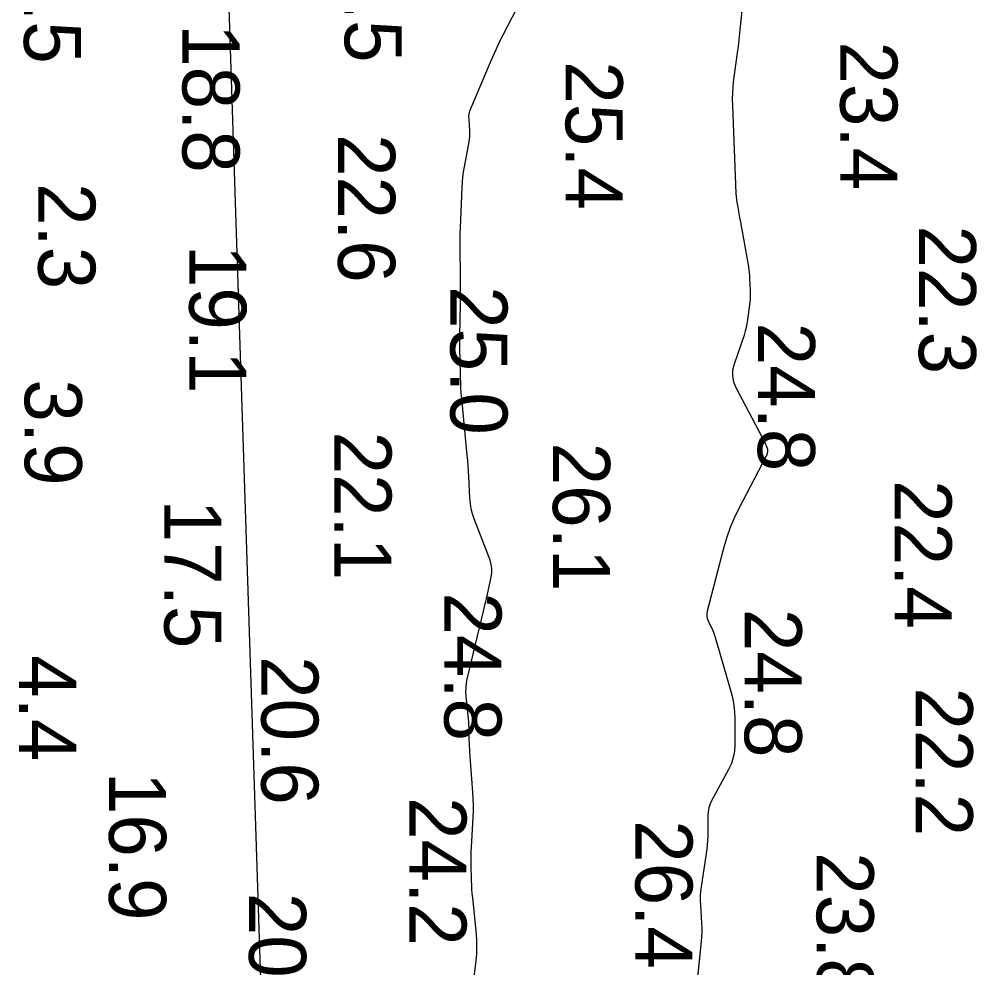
# Model space of a CAD drawing. Extents: x 1178573 to 1187098, y 693282 to 751751.
# Drawn here: x 1182242.1 to 1182451.6, y 744576.7 to 744784.3 of the extents above; entities that cross this region are included whole.
import ezdxf

# ---------------------------------------------------------------- set-up
doc = ezdxf.new("R2010")
doc.units = 0
for name, color, linetype in [('G-ANNO-PATT', 7, 'Continuous'), ('V-HYDS-MAJR', 7, 'Continuous'), ('V-HYDS-SOUN', 7, 'Continuous')]:
    doc.layers.add(name, color=color, linetype=linetype)

msp = doc.modelspace()

# ---------------------------------------------------------------- linework, layer by layer
at = {"layer": 'G-ANNO-PATT'}
for p, q in [((1182287, 744815.43), (1182297.57, 744491.38)), ((1182400.76, 744791.45), (1182399.87, 744782.69)), ((1182348, 744780.89), (1182352.06, 744788.82)), ((1182399.87, 744782.69), (1182399.71, 744781.24)), ((1182347.2, 744779.29), (1182348, 744780.89)), ((1182399.55, 744779.79), (1182399.37, 744778.34)), ((1182399.71, 744781.24), (1182399.55, 744779.79)), ((1182345.68, 744776.04), (1182346.43, 744777.67)), ((1182346.43, 744777.67), (1182347.2, 744779.29)), ((1182399.37, 744778.34), (1182399.18, 744776.89)), ((1182344.97, 744774.4), (1182345.68, 744776.04)), ((1182399.18, 744776.89), (1182398.41, 744771.1)), ((1182340.89, 744764.74), (1182344.97, 744774.4)), ((1182398.25, 744769.65), (1182398.15, 744768.2)), ((1182398.41, 744771.1), (1182398.25, 744769.65)), ((1182398.15, 744768.2), (1182398.12, 744766.75)), ((1182398.12, 744766.75), (1182398.14, 744765.29)), ((1182398.14, 744765.29), (1182398.91, 744746.17)), ((1182340.49, 744762.98), (1182340.55, 744763.58)), ((1182340.5, 744762.37), (1182340.49, 744762.98)), ((1182340.55, 744763.58), (1182340.69, 744764.17)), ((1182340.69, 744764.17), (1182340.89, 744764.74)), ((1182340.68, 744759.9), (1182340.5, 744762.37)), ((1182340.63, 744758.05), (1182340.69, 744758.66)), ((1182340.7, 744759.28), (1182340.68, 744759.9)), ((1182340.69, 744758.66), (1182340.7, 744759.28)), ((1182339.5, 744751.99), (1182340.54, 744757.44)), ((1182340.54, 744757.44), (1182340.63, 744758.05)), ((1182339.16, 744749.76), (1182339.31, 744750.87)), ((1182339.31, 744750.87), (1182339.5, 744751.99)), ((1182338.98, 744747.5), (1182339.05, 744748.63)), ((1182339.05, 744748.63), (1182339.16, 744749.76)), ((1182338.68, 744740.31), (1182338.98, 744747.5)), ((1182398.91, 744746.17), (1182398.95, 744745.5)), ((1182398.95, 744745.5), (1182399.02, 744744.84)), ((1182399.02, 744744.84), (1182399.1, 744744.17)), ((1182399.1, 744744.17), (1182399.22, 744743.51)), ((1182399.22, 744743.51), (1182399.71, 744740.88)), ((1182338.63, 744738.79), (1182338.68, 744740.31)), ((1182399.71, 744740.88), (1182399.84, 744740.22)), ((1182399.84, 744740.22), (1182399.96, 744739.56)), ((1182338.59, 744737.27), (1182338.63, 744738.79)), ((1182399.96, 744739.56), (1182400.08, 744738.9)), ((1182400.08, 744738.9), (1182400.19, 744738.24)), ((1182400.19, 744738.24), (1182401.63, 744730.12)), ((1182338.58, 744735.75), (1182338.59, 744737.27)), ((1182338.58, 744734.23), (1182338.58, 744735.75)), ((1182338.65, 744728.16), (1182338.58, 744734.23)), ((1182401.63, 744730.12), (1182401.73, 744729.47)), ((1182401.73, 744729.47), (1182401.81, 744728.83)), ((1182338.66, 744726.64), (1182338.65, 744728.16)), ((1182401.81, 744728.83), (1182401.87, 744728.18)), ((1182401.87, 744728.18), (1182401.91, 744727.54)), ((1182401.91, 744727.54), (1182402.03, 744724.94)), ((1182338.65, 744723.6), (1182338.66, 744725.12)), ((1182338.66, 744725.12), (1182338.66, 744726.64)), ((1182338.63, 744722.08), (1182338.65, 744723.6)), ((1182401.99, 744722.99), (1182401.93, 744722.35)), ((1182402.03, 744723.64), (1182401.99, 744722.99)), ((1182402.03, 744724.94), (1182402.04, 744724.29)), ((1182402.04, 744724.29), (1182402.03, 744723.64)), ((1182338.51, 744714.93), (1182338.63, 744722.08)), ((1182401.93, 744722.35), (1182401.46, 744718.5)), ((1182401.16, 744716.81), (1182400.95, 744715.98)), ((1182401.33, 744717.65), (1182401.16, 744716.81)), ((1182401.46, 744718.5), (1182401.33, 744717.65)), ((1182338.49, 744713.79), (1182338.51, 744714.93)), ((1182400.69, 744715.16), (1182398.51, 744708.8)), ((1182400.95, 744715.98), (1182400.69, 744715.16)), ((1182338.49, 744712.66), (1182338.49, 744713.79)), ((1182338.5, 744711.52), (1182338.49, 744712.66)), ((1182338.53, 744710.39), (1182338.5, 744711.52)), ((1182338.64, 744705.84), (1182338.53, 744710.39)), ((1182398.51, 744708.8), (1182398.19, 744707.48)), ((1182398.19, 744707.48), (1182398.15, 744706.18)), ((1182398.15, 744706.18), (1182398.39, 744704.9)), ((1182338.68, 744704.71), (1182338.64, 744705.84)), ((1182338.74, 744703.58), (1182338.68, 744704.71)), ((1182398.39, 744704.9), (1182398.91, 744703.65)), ((1182338.82, 744702.44), (1182338.74, 744703.58)), ((1182338.92, 744701.31), (1182338.82, 744702.44)), ((1182398.91, 744703.65), (1182405.23, 744691.63)), ((1182340.12, 744688.9), (1182338.92, 744701.31)), ((1182405.23, 744691.63), (1182405.31, 744691.46)), ((1182405.31, 744691.46), (1182405.39, 744691.3)), ((1182405.39, 744691.3), (1182405.46, 744691.13)), ((1182405.46, 744691.13), (1182405.52, 744690.97)), ((1182405.52, 744690.97), (1182405.79, 744690.17)), ((1182405.83, 744689.71), (1182405.75, 744689.24)), ((1182405.79, 744690.17), (1182405.82, 744690.05)), ((1182405.82, 744690.05), (1182405.84, 744689.94)), ((1182405.84, 744689.83), (1182405.83, 744689.71)), ((1182405.84, 744689.94), (1182405.84, 744689.83)), ((1182340.23, 744687.72), (1182340.12, 744688.9)), ((1182340.32, 744686.55), (1182340.23, 744687.72)), ((1182405.61, 744688.8), (1182399.49, 744677.08)), ((1182405.66, 744688.9), (1182405.61, 744688.8)), ((1182405.7, 744689.01), (1182405.66, 744688.9)), ((1182405.73, 744689.13), (1182405.7, 744689.01)), ((1182405.75, 744689.24), (1182405.73, 744689.13)), ((1182340.4, 744685.37), (1182340.32, 744686.55)), ((1182340.47, 744684.19), (1182340.4, 744685.37)), ((1182340.7, 744679.48), (1182340.47, 744684.19)), ((1182340.8, 744678.31), (1182340.7, 744679.48)), ((1182340.99, 744677.16), (1182340.8, 744678.31)), ((1182341.28, 744676.02), (1182340.99, 744677.16)), ((1182399.49, 744677.08), (1182398.51, 744675.07)), ((1182341.65, 744674.91), (1182341.28, 744676.02)), ((1182345.1, 744665.87), (1182341.65, 744674.91)), ((1182398.51, 744675.07), (1182397.65, 744673.02)), ((1182397.65, 744673.02), (1182396.9, 744670.92)), ((1182396.9, 744670.92), (1182396.28, 744668.77)), ((1182396.28, 744668.77), (1182392.64, 744654.75)), ((1182345.37, 744664.97), (1182345.1, 744665.87)), ((1182345.51, 744664.06), (1182345.37, 744664.97)), ((1182344.53, 744658.47), (1182345.37, 744662.21)), ((1182345.37, 744662.21), (1182345.51, 744663.14)), ((1182345.51, 744663.14), (1182345.51, 744664.06)), ((1182344.32, 744657.54), (1182344.53, 744658.47)), ((1182343.89, 744655.67), (1182344.11, 744656.61)), ((1182344.11, 744656.61), (1182344.32, 744657.54)), ((1182340.13, 744639.89), (1182343.67, 744654.74)), ((1182343.67, 744654.74), (1182343.89, 744655.67)), ((1182392.64, 744654.75), (1182392.55, 744654.21)), ((1182392.55, 744654.21), (1182392.55, 744653.68)), ((1182392.55, 744653.68), (1182392.64, 744653.16)), ((1182392.64, 744653.16), (1182392.83, 744652.65)), ((1182392.83, 744652.65), (1182393.76, 744650.63)), ((1182393.76, 744650.63), (1182393.98, 744650.12)), ((1182393.98, 744650.12), (1182394.18, 744649.6)), ((1182394.18, 744649.6), (1182394.36, 744649.08)), ((1182394.36, 744649.08), (1182394.53, 744648.55)), ((1182394.53, 744648.55), (1182397.88, 744636.92)), ((1182339.95, 744638.97), (1182340.13, 744639.89)), ((1182339.83, 744637.11), (1182339.85, 744638.04)), ((1182339.89, 744636.17), (1182339.83, 744637.11)), ((1182339.85, 744638.04), (1182339.95, 744638.97)), ((1182340.35, 744631.85), (1182339.89, 744636.17)), ((1182397.88, 744636.92), (1182398.23, 744635.53)), ((1182398.23, 744635.53), (1182398.48, 744634.12)), ((1182398.48, 744634.12), (1182398.63, 744632.7)), ((1182340.41, 744631.19), (1182340.35, 744631.85)), ((1182340.46, 744630.53), (1182340.41, 744631.19)), ((1182398.63, 744632.7), (1182398.68, 744631.27)), ((1182398.68, 744631.27), (1182398.68, 744625.51)), ((1182340.49, 744629.87), (1182340.46, 744630.53)), ((1182340.52, 744629.2), (1182340.49, 744629.87)), ((1182340.57, 744626.55), (1182340.52, 744629.2)), ((1182340.59, 744625.89), (1182340.57, 744626.55)), ((1182340.62, 744625.23), (1182340.59, 744625.89)), ((1182340.66, 744624.57), (1182340.62, 744625.23)), ((1182340.7, 744623.91), (1182340.66, 744624.57)), ((1182398.68, 744625.51), (1182398.6, 744624.09)), ((1182341.35, 744615.15), (1182340.7, 744623.91)), ((1182398.34, 744622.72), (1182397.91, 744621.39)), ((1182398.6, 744624.09), (1182398.34, 744622.72)), ((1182397.91, 744621.39), (1182397.31, 744620.11)), ((1182397.31, 744620.11), (1182393.63, 744613.37)), ((1182341.43, 744613.76), (1182341.35, 744615.15)), ((1182341.47, 744612.37), (1182341.43, 744613.76)), ((1182341.46, 744610.98), (1182341.47, 744612.37)), ((1182393.25, 744612.56), (1182392.98, 744611.71)), ((1182393.63, 744613.37), (1182393.25, 744612.56)), ((1182341.4, 744609.59), (1182341.46, 744610.98)), ((1182392.82, 744610.84), (1182392.77, 744609.95)), ((1182392.77, 744609.95), (1182392.78, 744606.3)), ((1182392.98, 744611.71), (1182392.82, 744610.84)), ((1182341.03, 744603.09), (1182341.4, 744609.59)), ((1182392.78, 744606.3), (1182392.77, 744605.39)), ((1182392.64, 744603.57), (1182392.52, 744602.67)), ((1182392.72, 744604.48), (1182392.64, 744603.57)), ((1182392.77, 744605.39), (1182392.72, 744604.48)), ((1182340.96, 744601.25), (1182340.98, 744602.17)), ((1182340.98, 744602.17), (1182341.03, 744603.09)), ((1182392.52, 744602.67), (1182391.29, 744594.4)), ((1182340.96, 744600.32), (1182340.96, 744601.25)), ((1182340.97, 744599.4), (1182340.96, 744600.32)), ((1182341.07, 744595.7), (1182340.97, 744599.4)), ((1182341.1, 744594.78), (1182341.07, 744595.7)), ((1182341.15, 744593.86), (1182341.1, 744594.78)), ((1182341.22, 744592.94), (1182341.15, 744593.86)), ((1182391.17, 744593.41), (1182391.1, 744592.42)), ((1182391.29, 744594.4), (1182391.17, 744593.41)), ((1182341.31, 744592.02), (1182341.22, 744592.94)), ((1182342.11, 744584.07), (1182341.31, 744592.02)), ((1182391.1, 744592.42), (1182391.09, 744591.42)), ((1182391.09, 744591.42), (1182391.13, 744590.43)), ((1182391.13, 744590.43), (1182391.39, 744586.44)), ((1182391.39, 744586.44), (1182391.43, 744585.44)), ((1182391.43, 744585.44), (1182391.43, 744584.44)), ((1182342.22, 744582.61), (1182342.11, 744584.07)), ((1182342.24, 744581.15), (1182342.22, 744582.61)), ((1182391.39, 744583.45), (1182391.31, 744582.45)), ((1182391.43, 744584.44), (1182391.39, 744583.45)), ((1182342.19, 744579.68), (1182342.24, 744581.15)), ((1182391.31, 744582.45), (1182390.08, 744570.27)), ((1182342.05, 744578.22), (1182342.19, 744579.68)), ((1182341.34, 744572.37), (1182342.05, 744578.22))]:
    msp.add_line(p, q, dxfattribs=at)
at = {"layer": 'V-HYDS-MAJR'}
for points in [[(1182400.76, 744791.45), (1182399.87, 744782.69), (1182399.71, 744781.24), (1182399.55, 744779.79), (1182399.37, 744778.34), (1182399.18, 744776.89), (1182398.41, 744771.1), (1182398.25, 744769.65), (1182398.15, 744768.2), (1182398.12, 744766.75), (1182398.14, 744765.29), (1182398.91, 744746.17), (1182398.95, 744745.5), (1182399.02, 744744.84), (1182399.1, 744744.17), (1182399.22, 744743.51), (1182399.71, 744740.88), (1182399.84, 744740.22), (1182399.96, 744739.56), (1182400.08, 744738.9), (1182400.19, 744738.24), (1182401.63, 744730.12), (1182401.73, 744729.47), (1182401.81, 744728.83), (1182401.87, 744728.18), (1182401.91, 744727.54), (1182402.03, 744724.94), (1182402.04, 744724.29), (1182402.03, 744723.64), (1182401.99, 744722.99), (1182401.93, 744722.35), (1182401.46, 744718.5), (1182401.33, 744717.65), (1182401.16, 744716.81), (1182400.95, 744715.98), (1182400.69, 744715.16), (1182398.51, 744708.8), (1182398.19, 744707.48), (1182398.15, 744706.18), (1182398.39, 744704.9), (1182398.91, 744703.65), (1182405.23, 744691.63), (1182405.31, 744691.46), (1182405.39, 744691.3), (1182405.46, 744691.13), (1182405.52, 744690.97), (1182405.79, 744690.17), (1182405.82, 744690.05), (1182405.84, 744689.94), (1182405.84, 744689.83), (1182405.83, 744689.71), (1182405.75, 744689.24), (1182405.73, 744689.13), (1182405.7, 744689.01), (1182405.66, 744688.9), (1182405.61, 744688.8), (1182399.49, 744677.08), (1182398.51, 744675.07), (1182397.65, 744673.02), (1182396.9, 744670.92), (1182396.28, 744668.77), (1182392.64, 744654.75), (1182392.55, 744654.21), (1182392.55, 744653.68), (1182392.64, 744653.16), (1182392.83, 744652.65), (1182393.76, 744650.63), (1182393.98, 744650.12), (1182394.18, 744649.6), (1182394.36, 744649.08), (1182394.53, 744648.55), (1182397.88, 744636.92), (1182398.23, 744635.53), (1182398.48, 744634.12), (1182398.63, 744632.7), (1182398.68, 744631.27), (1182398.68, 744625.51), (1182398.6, 744624.09), (1182398.34, 744622.72), (1182397.91, 744621.39), (1182397.31, 744620.11), (1182393.63, 744613.37), (1182393.25, 744612.56), (1182392.98, 744611.71), (1182392.82, 744610.84), (1182392.77, 744609.95), (1182392.78, 744606.3), (1182392.77, 744605.39), (1182392.72, 744604.48), (1182392.64, 744603.57), (1182392.52, 744602.67), (1182391.29, 744594.4), (1182391.17, 744593.41), (1182391.1, 744592.42), (1182391.09, 744591.42), (1182391.13, 744590.43), (1182391.39, 744586.44), (1182391.43, 744585.44), (1182391.43, 744584.44), (1182391.39, 744583.45), (1182391.31, 744582.45), (1182390.08, 744570.27)], [(1182341.34, 744572.37), (1182342.05, 744578.22), (1182342.19, 744579.68), (1182342.24, 744581.15), (1182342.22, 744582.61), (1182342.11, 744584.07), (1182341.31, 744592.02), (1182341.22, 744592.94), (1182341.15, 744593.86), (1182341.1, 744594.78), (1182341.07, 744595.7), (1182340.97, 744599.4), (1182340.96, 744600.32), (1182340.96, 744601.25), (1182340.98, 744602.17), (1182341.03, 744603.09), (1182341.4, 744609.59), (1182341.46, 744610.98), (1182341.47, 744612.37), (1182341.43, 744613.76), (1182341.35, 744615.15), (1182340.7, 744623.91), (1182340.66, 744624.57), (1182340.62, 744625.23), (1182340.59, 744625.89), (1182340.57, 744626.55), (1182340.52, 744629.2), (1182340.49, 744629.87), (1182340.46, 744630.53), (1182340.41, 744631.19), (1182340.35, 744631.85), (1182339.89, 744636.17), (1182339.83, 744637.11), (1182339.85, 744638.04), (1182339.95, 744638.97), (1182340.13, 744639.89), (1182343.67, 744654.74), (1182343.89, 744655.67), (1182344.11, 744656.61), (1182344.32, 744657.54), (1182344.53, 744658.47), (1182345.37, 744662.21), (1182345.51, 744663.14), (1182345.51, 744664.06), (1182345.37, 744664.97), (1182345.1, 744665.87), (1182341.65, 744674.91), (1182341.28, 744676.02), (1182340.99, 744677.16), (1182340.8, 744678.31), (1182340.7, 744679.48), (1182340.47, 744684.19), (1182340.4, 744685.37), (1182340.32, 744686.55), (1182340.23, 744687.72), (1182340.12, 744688.9), (1182338.92, 744701.31), (1182338.82, 744702.44), (1182338.74, 744703.58), (1182338.68, 744704.71), (1182338.64, 744705.84), (1182338.53, 744710.39), (1182338.5, 744711.52), (1182338.49, 744712.66), (1182338.49, 744713.79), (1182338.51, 744714.93), (1182338.63, 744722.08), (1182338.65, 744723.6), (1182338.66, 744725.12), (1182338.66, 744726.64), (1182338.65, 744728.16), (1182338.58, 744734.23), (1182338.58, 744735.75), (1182338.59, 744737.27), (1182338.63, 744738.79), (1182338.68, 744740.31), (1182338.98, 744747.5), (1182339.05, 744748.63), (1182339.16, 744749.76), (1182339.31, 744750.87), (1182339.5, 744751.99), (1182340.54, 744757.44), (1182340.63, 744758.05), (1182340.69, 744758.66), (1182340.7, 744759.28), (1182340.68, 744759.9), (1182340.5, 744762.37), (1182340.49, 744762.98), (1182340.55, 744763.58), (1182340.69, 744764.17), (1182340.89, 744764.74), (1182344.97, 744774.4), (1182345.68, 744776.04), (1182346.43, 744777.67), (1182347.2, 744779.29), (1182348, 744780.89), (1182352.06, 744788.82)]]:
    msp.add_lwpolyline(points, dxfattribs=at)

# ---------------------------------------------------------------- texts
at = {"layer": 'V-HYDS-SOUN'}
for s, p in [('22.5 ', (1182313.29, 744807.33)), ('1.5', (1182243.11, 744797.76)), ('18.8 ', (1182277.79, 744783.2)), ('23.4 ', (1182421.74, 744779.41)), ('25.4 ', (1182361.64, 744775.07)), ('22.6 ', (1182311.84, 744759.15)), ('2.3', (1182246.23, 744748.43)), ('22.3 ', (1182438.94, 744739.14)), ('19.1 ', (1182279.27, 744734.9)), ('25.0 ', (1182336.41, 744725.86)), ('24.8 ', (1182403.71, 744717.88)), ('3.9', (1182243.28, 744705.46)), ('22.1 ', (1182311.03, 744694.05)), ('26.1 ', (1182358.86, 744691.62)), ('22.4 ', (1182433.62, 744683.41)), ('17.5 ', (1182273.82, 744679.14)), ('24.8 ', (1182335.11, 744658.86)), ('24.8 ', (1182400.82, 744655.25)), ('4.4', (1182242.06, 744645.12)), ('20.6 ', (1182295.04, 744644.91)), ('22.2 ', (1182438.24, 744638.05)), ('16.9 ', (1182261.72, 744619.58)), ('24.2 ', (1182327.44, 744614.07)), ('26.4 ', (1182376.9, 744609)), ('23.8 ', (1182416.57, 744602)), ('20.0 ', (1182292.35, 744593.12))]:
    msp.add_text(s, height=12.5, rotation=270, dxfattribs=at).set_placement(p)

doc.saveas('drawing.dxf')
